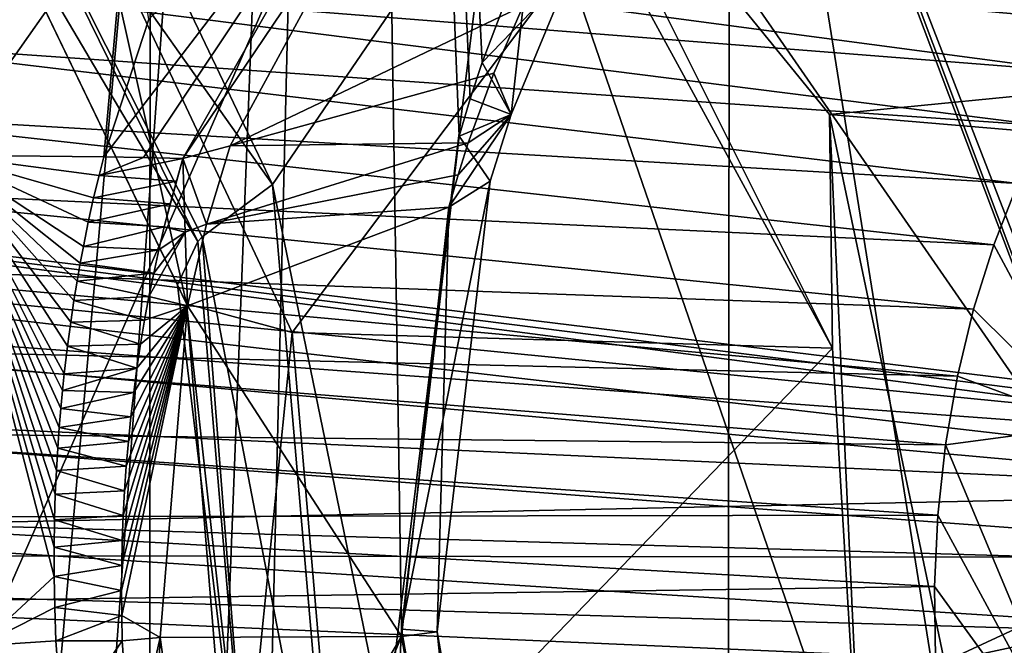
# Model space of a CAD drawing. Header units: metres. Extents: x -150 to 307, y -550 to 84.
# Tile 1055 of 1056: x 237.82 to 239.82, y 10.9 to 12.17. Entities that reach past the tile are written whole.
import ezdxf

# ---------------------------------------------------------------- set-up
doc = ezdxf.new("R2010")
doc.units = ezdxf.units.M
doc.layers.add('solid_26006363', color=7, linetype='CONTINUOUS')

msp = doc.modelspace()

# ---------------------------------------------------------------- linework, layer by layer
at = {"layer": 'solid_26006363'}
for points in [[(229.17627, 9.082661, 939.973816), (226.778046, 17.647861, 937.837097), (243.479523, 21.629707, 947.42572)], [(229.17627, 9.082661, 939.973816), (243.479523, 21.629707, 947.42572), (245.857986, 10.989752, 949.544861)], [(240.600082, 18.40098, 920.783386), (239.112915, 15.524743, 918.689148), (240.671402, 12.151472, 920.284119)], [(236.456024, 2.016154, 911.288452), (235.639938, 17.874332, 911.457886), (238.493484, 17.462709, 914.626099)], [(237.028458, 1.127995, 911.92749), (236.456024, 2.016154, 911.288452), (238.493484, 17.462709, 914.626099)], [(237.22287, 0, 912.144714), (237.028458, 1.127995, 911.92749), (238.493484, 17.462709, 914.626099)], [(238.067368, 0.000013, 913.115356), (237.22287, 0, 912.144714), (238.493484, 17.462709, 914.626099)], [(238.596054, 10.93189, 914.129639), (238.067368, 0.000013, 913.115356), (238.493484, 17.462709, 914.626099)], [(238.493484, 17.462709, 914.626099), (238.822449, 12.250567, 914.493774), (238.760269, 12.085975, 914.408325)], [(238.736038, 12.011462, 914.374329), (238.493484, 17.462709, 914.626099), (238.760269, 12.085975, 914.408325)], [(238.736038, 12.011462, 914.374329), (238.713608, 11.935498, 914.342224), (238.493484, 17.462709, 914.626099)], [(238.596054, 10.93189, 914.129639), (238.493484, 17.462709, 914.626099), (238.713608, 11.935498, 914.342224)], [(238.076447, 15.295494, 924.026367), (236.04953, 16.311886, 921.666687), (236.158295, 11.412829, 921.358398)], [(240.159027, 11.984493, 919.567139), (240.671402, 12.151472, 920.284119), (239.112915, 15.524743, 918.689148)], [(239.676651, 12.952545, 919.046692), (240.159027, 11.984493, 919.567139), (239.112915, 15.524743, 918.689148)], [(237.942764, 14.667006, 923.803345), (238.076447, 15.295494, 924.026367), (236.158295, 11.412829, 921.358398)], [(238.02005, 13.77308, 923.820618), (237.942764, 14.667006, 923.803345), (236.158295, 11.412829, 921.358398)], [(238.084137, 13.563373, 923.882568), (238.02005, 13.77308, 923.820618), (236.158295, 11.412829, 921.358398)], [(236.2379, 11.18587, 921.437988), (238.084137, 13.563373, 923.882568), (236.158295, 11.412829, 921.358398)], [(238.082642, 6.807873, 923.45929), (238.084137, 13.563373, 923.882568), (236.180237, 10.060307, 921.291077)], [(236.281052, 10.425968, 921.437134), (236.180237, 10.060307, 921.291077), (238.084137, 13.563373, 923.882568)], [(236.2379, 11.18587, 921.437988), (236.281052, 10.425968, 921.437134), (238.084137, 13.563373, 923.882568)], [(238.326859, 13.083428, 924.145264), (238.084137, 13.563373, 923.882568), (238.082642, 6.807873, 923.45929)], [(237.279953, 9.836649, 947.096802), (238.704971, 13.088702, 947.816345), (235.231262, 13.296786, 945.651794)], [(239.264145, 13.201444, 922.923584), (238.333282, 11.836987, 921.669861), (237.763351, 13.030951, 921.06897)], [(239.264145, 13.201444, 922.923584), (239.257324, 7.346748, 922.548889), (238.333282, 11.836987, 921.669861)], [(240.91098, 8.839365, 924.718872), (239.257324, 7.346748, 922.548889), (239.264145, 13.201444, 922.923584)], [(239.288681, 13.1609, 922.950806), (240.91098, 8.839365, 924.718872), (239.264145, 13.201444, 922.923584)], [(239.903046, 13.17789, 926.143066), (239.388718, 12.660258, 925.448608), (239.894073, 9.49154, 925.890259)], [(239.288681, 13.1609, 922.950806), (240.570526, 9.853772, 924.337891), (240.91098, 8.839365, 924.718872)], [(239.288681, 13.1609, 922.950806), (240.518875, 11.330164, 924.363403), (240.570526, 9.853772, 924.337891)], [(239.288681, 13.1609, 922.950806), (239.770966, 12.688491, 923.515625), (240.518875, 11.330164, 924.363403)], [(240.874283, 9.955435, 949.244934), (238.704971, 13.088702, 947.816345), (237.279953, 9.836649, 947.096802)], [(238.802307, 12.667023, 924.708191), (238.326859, 13.083428, 924.145264), (238.082642, 6.807873, 923.45929)], [(240.874283, 9.955435, 949.244934), (242.317978, 12.410379, 949.964783), (238.704971, 13.088702, 947.816345)], [(237.650696, 12.801886, 920.812805), (237.763351, 13.030951, 921.06897), (238.333282, 11.836987, 921.669861)], [(239.831329, 12.503001, 918.716614), (240.159027, 11.984493, 919.567139), (239.676651, 12.952545, 919.046692)], [(237.650696, 12.801886, 920.812805), (238.333282, 11.836987, 921.669861), (238.190002, 11.730498, 921.406006)], [(237.650696, 12.801886, 920.812805), (238.190002, 11.730498, 921.406006), (238.181442, 11.721441, 921.379761)], [(237.724686, 12.494623, 920.401917), (237.650696, 12.801886, 920.812805), (238.181442, 11.721441, 921.379761)], [(238.081268, 12.17426, 915.549133), (237.989853, 11.893873, 915.393372), (238.634201, 12.736279, 915.852905)], [(238.070633, 11.891952, 915.306458), (238.634201, 12.736279, 915.852905), (237.989853, 11.893873, 915.393372)], [(238.070633, 11.891952, 915.306458), (238.151047, 11.890084, 915.219971), (238.634201, 12.736279, 915.852905)], [(238.634201, 12.736279, 915.852905), (238.151047, 11.890084, 915.219971), (238.573395, 12.517763, 915.76355)], [(238.866882, 12.718534, 918.453979), (239.000473, 12.371332, 918.586121), (239.473831, 11.503653, 919.090576)], [(239.467148, 11.979658, 919.117798), (238.866882, 12.718534, 918.453979), (239.473831, 11.503653, 919.090576)], [(241.458572, 12.175649, 915.989258), (238.866882, 12.718534, 918.453979), (239.467148, 11.979658, 919.117798)], [(239.770966, 12.688491, 923.515625), (240.678391, 12.059632, 924.61615), (240.518875, 11.330164, 924.363403)], [(239.770966, 12.688491, 923.515625), (240.403152, 12.660258, 924.310059), (240.678391, 12.059632, 924.61615)], [(238.802307, 12.667023, 924.708191), (238.082642, 6.807873, 923.45929), (239.894073, 9.49154, 925.890259)], [(239.388718, 12.660258, 925.448608), (238.802307, 12.667023, 924.708191), (239.894073, 9.49154, 925.890259)], [(238.151047, 11.890084, 915.219971), (238.247223, 11.915748, 915.334045), (238.573395, 12.517763, 915.76355)], [(238.573395, 12.517763, 915.76355), (238.247223, 11.915748, 915.334045), (238.84375, 12.20088, 914.935486)], [(240.043259, 12.167535, 914.42572), (237.566666, 12.387366, 916.887207), (237.655014, 12.499454, 917.000061)], [(240.1203, 12.257955, 914.515381), (240.043259, 12.167535, 914.42572), (237.655014, 12.499454, 917.000061)], [(237.724686, 12.494623, 920.401917), (238.181442, 11.721441, 921.379761), (238.140045, 11.632882, 921.078674)], [(237.724686, 12.494623, 920.401917), (238.140045, 11.632882, 921.078674), (238.158539, 11.594609, 920.910278)], [(237.989822, 12.351782, 920.021606), (237.724686, 12.494623, 920.401917), (238.158539, 11.594609, 920.910278)], [(237.859924, 12.455045, 915.96228), (237.386337, 12.293962, 915.868469), (237.30101, 11.968072, 915.704956)], [(237.665405, 11.897153, 915.613159), (237.859924, 12.455045, 915.96228), (237.30101, 11.968072, 915.704956)], [(237.665405, 11.897153, 915.613159), (238.037613, 12.42571, 915.862305), (237.859924, 12.455045, 915.96228)], [(237.665405, 11.897153, 915.613159), (237.989853, 11.893873, 915.393372), (238.037613, 12.42571, 915.862305)], [(238.037613, 12.42571, 915.862305), (237.989853, 11.893873, 915.393372), (238.081268, 12.17426, 915.549133)], [(239.972183, 12.066813, 914.342102), (237.485992, 12.26371, 916.782593), (237.566666, 12.387366, 916.887207)], [(240.043259, 12.167535, 914.42572), (239.972183, 12.066813, 914.342102), (237.566666, 12.387366, 916.887207)], [(239.000473, 12.371332, 918.586121), (237.989822, 12.351782, 920.021606), (238.37355, 11.53563, 920.454712)], [(239.473831, 11.503653, 919.090576), (239.000473, 12.371332, 918.586121), (238.37355, 11.53563, 920.454712)], [(237.989822, 12.351782, 920.021606), (238.158539, 11.594609, 920.910278), (238.37355, 11.53563, 920.454712)], [(238.760269, 12.085975, 914.408325), (238.822449, 12.250567, 914.493774), (238.94101, 12.273104, 914.753418)], [(238.819, 11.979766, 914.5896), (238.760269, 12.085975, 914.408325), (238.94101, 12.273104, 914.753418)], [(238.819, 11.979766, 914.5896), (238.94101, 12.273104, 914.753418), (238.84375, 12.20088, 914.935486)], [(239.907837, 11.95692, 914.265381), (237.41449, 12.130415, 916.68811), (237.485992, 12.26371, 916.782593)], [(239.972183, 12.066813, 914.342102), (239.907837, 11.95692, 914.265381), (237.485992, 12.26371, 916.782593)], [(238.247223, 11.915748, 915.334045), (238.783829, 12.06387, 914.849854), (238.84375, 12.20088, 914.935486)], [(238.783829, 12.06387, 914.849854), (238.819, 11.979766, 914.5896), (238.84375, 12.20088, 914.935486)], [(241.694153, 11.790983, 916.231873), (241.458572, 12.175649, 915.989258), (239.467148, 11.979658, 919.117798)], [(239.850906, 11.839091, 914.196411), (237.351212, 11.985888, 916.602539), (237.41449, 12.130415, 916.68811)], [(239.907837, 11.95692, 914.265381), (239.850906, 11.839091, 914.196411), (237.41449, 12.130415, 916.68811)], [(238.736038, 12.011462, 914.374329), (238.760269, 12.085975, 914.408325), (238.819, 11.979766, 914.5896)], [(238.247223, 11.915748, 915.334045), (238.731552, 11.922116, 914.77356), (238.783829, 12.06387, 914.849854)], [(238.783829, 12.06387, 914.849854), (238.731552, 11.922116, 914.77356), (238.819, 11.979766, 914.5896)], [(238.736038, 12.011462, 914.374329), (238.819, 11.979766, 914.5896), (238.713608, 11.935498, 914.342224)], [(240.684311, 11.295841, 915.05011), (235.432098, 11.980555, 920.532043), (234.987869, 11.71351, 919.984497)], [(240.925323, 11.28588, 915.264832), (235.913727, 11.780572, 921.091919), (235.432098, 11.980555, 920.532043)], [(240.80513, 11.322492, 915.157776), (235.432098, 11.980555, 920.532043), (240.684311, 11.295841, 915.05011)], [(240.925323, 11.28588, 915.264832), (235.432098, 11.980555, 920.532043), (240.80513, 11.322492, 915.157776)], [(239.801804, 11.71432, 914.135864), (237.297073, 11.832813, 916.527161), (237.351212, 11.985888, 916.602539)], [(239.850906, 11.839091, 914.196411), (239.801804, 11.71432, 914.135864), (237.351212, 11.985888, 916.602539)], [(238.776611, 11.843829, 914.52478), (238.819, 11.979766, 914.5896), (238.692368, 11.790871, 914.714111)], [(238.711166, 11.857114, 914.74292), (238.692368, 11.790871, 914.714111), (238.819, 11.979766, 914.5896)], [(238.711166, 11.857114, 914.74292), (238.819, 11.979766, 914.5896), (238.731552, 11.922116, 914.77356)], [(238.776611, 11.843829, 914.52478), (238.713608, 11.935498, 914.342224), (238.819, 11.979766, 914.5896)], [(239.467148, 11.979658, 919.117798), (239.473831, 11.503653, 919.090576), (239.539032, 10.41217, 919.093933)], [(239.701752, 10.865359, 919.322083), (239.467148, 11.979658, 919.117798), (239.539032, 10.41217, 919.093933)], [(241.694153, 11.790983, 916.231873), (239.467148, 11.979658, 919.117798), (239.701752, 10.865359, 919.322083)], [(238.776611, 11.843829, 914.52478), (238.596054, 10.93189, 914.129639), (238.713608, 11.935498, 914.342224)], [(238.151047, 11.890084, 915.219971), (238.198898, 11.75641, 915.265198), (238.247223, 11.915748, 915.334045)], [(238.198898, 11.75641, 915.265198), (238.711166, 11.857114, 914.74292), (238.731552, 11.922116, 914.77356)], [(238.247223, 11.915748, 915.334045), (238.198898, 11.75641, 915.265198), (238.731552, 11.922116, 914.77356)], [(237.980118, 11.855647, 915.375732), (237.989853, 11.893873, 915.393372), (237.665405, 11.897153, 915.613159)], [(237.888733, 11.039217, 915.15625), (237.665405, 11.897153, 915.613159), (237.736359, 10.898109, 915.280701)], [(237.969193, 11.809901, 915.355591), (237.980118, 11.855647, 915.375732), (237.665405, 11.897153, 915.613159)], [(237.958313, 11.760582, 915.335083), (237.969193, 11.809901, 915.355591), (237.665405, 11.897153, 915.613159)], [(237.948288, 11.711128, 915.315735), (237.958313, 11.760582, 915.335083), (237.665405, 11.897153, 915.613159)], [(237.941864, 11.676998, 915.303101), (237.948288, 11.711128, 915.315735), (237.665405, 11.897153, 915.613159)], [(237.935471, 11.640693, 915.290161), (237.941864, 11.676998, 915.303101), (237.665405, 11.897153, 915.613159)], [(237.929016, 11.601153, 915.276794), (237.935471, 11.640693, 915.290161), (237.665405, 11.897153, 915.613159)], [(237.92244, 11.55724, 915.262756), (237.929016, 11.601153, 915.276794), (237.665405, 11.897153, 915.613159)], [(237.915771, 11.50779, 915.247925), (237.92244, 11.55724, 915.262756), (237.665405, 11.897153, 915.613159)], [(237.909134, 11.451666, 915.2323), (237.915771, 11.50779, 915.247925), (237.665405, 11.897153, 915.613159)], [(237.905594, 11.417812, 915.223572), (237.909134, 11.451666, 915.2323), (237.665405, 11.897153, 915.613159)], [(237.902161, 11.381424, 915.214661), (237.905594, 11.417812, 915.223572), (237.665405, 11.897153, 915.613159)], [(237.898926, 11.342279, 915.205627), (237.902161, 11.381424, 915.214661), (237.665405, 11.897153, 915.613159)], [(237.895935, 11.300209, 915.196655), (237.898926, 11.342279, 915.205627), (237.665405, 11.897153, 915.613159)], [(237.893311, 11.255027, 915.187805), (237.895935, 11.300209, 915.196655), (237.665405, 11.897153, 915.613159)], [(237.891129, 11.206502, 915.179138), (237.893311, 11.255027, 915.187805), (237.665405, 11.897153, 915.613159)], [(237.889542, 11.154465, 915.170837), (237.891129, 11.206502, 915.179138), (237.665405, 11.897153, 915.613159)], [(237.888687, 11.098759, 915.163147), (237.889542, 11.154465, 915.170837), (237.665405, 11.897153, 915.613159)], [(237.888733, 11.039217, 915.15625), (237.888687, 11.098759, 915.163147), (237.665405, 11.897153, 915.613159)], [(237.980118, 11.855647, 915.375732), (238.070633, 11.891952, 915.306458), (237.989853, 11.893873, 915.393372)], [(237.980118, 11.855647, 915.375732), (238.151047, 11.890084, 915.219971), (238.070633, 11.891952, 915.306458)], [(238.137619, 11.844234, 915.200745), (238.151047, 11.890084, 915.219971), (237.980118, 11.855647, 915.375732)], [(238.113022, 11.751345, 915.164856), (238.155609, 11.740199, 915.213501), (238.151047, 11.890084, 915.219971)], [(238.113022, 11.751345, 915.164856), (238.151047, 11.890084, 915.219971), (238.124939, 11.797983, 915.182373)], [(238.124939, 11.797983, 915.182373), (238.151047, 11.890084, 915.219971), (238.137619, 11.844234, 915.200745)], [(238.155609, 11.740199, 915.213501), (238.198898, 11.75641, 915.265198), (238.151047, 11.890084, 915.219971)], [(238.137619, 11.844234, 915.200745), (237.980118, 11.855647, 915.375732), (237.969193, 11.809901, 915.355591)], [(238.198898, 11.75641, 915.265198), (238.692368, 11.790871, 914.714111), (238.711166, 11.857114, 914.74292)], [(239.760742, 11.583398, 914.083801), (237.253036, 11.67354, 916.463257), (237.297073, 11.832813, 916.527161)], [(239.801804, 11.71432, 914.135864), (239.760742, 11.583398, 914.083801), (237.297073, 11.832813, 916.527161)], [(238.124939, 11.797983, 915.182373), (238.137619, 11.844234, 915.200745), (237.969193, 11.809901, 915.355591)], [(238.190002, 11.730498, 921.406006), (238.333282, 11.836987, 921.669861), (238.466324, 10.293625, 921.726624)], [(239.257324, 7.346748, 922.548889), (238.466324, 10.293625, 921.726624), (238.333282, 11.836987, 921.669861)], [(238.776611, 11.843829, 914.52478), (238.668671, 10.926373, 914.323792), (238.596054, 10.93189, 914.129639)], [(238.776611, 11.843829, 914.52478), (238.692368, 11.790871, 914.714111), (238.668671, 10.926373, 914.323792)], [(239.999237, 11.346438, 913.911377), (239.801804, 11.71432, 914.135864), (239.850906, 11.839091, 914.196411)], [(238.124939, 11.797983, 915.182373), (237.969193, 11.809901, 915.355591), (237.958313, 11.760582, 915.335083)], [(238.113022, 11.751345, 915.164856), (238.124939, 11.797983, 915.182373), (237.958313, 11.760582, 915.335083)], [(238.160095, 11.59034, 915.207153), (238.596237, 10.916615, 914.52063), (238.692368, 11.790871, 914.714111)], [(238.198898, 11.75641, 915.265198), (238.160095, 11.59034, 915.207153), (238.692368, 11.790871, 914.714111)], [(238.692368, 11.790871, 914.714111), (238.596237, 10.916615, 914.52063), (238.668671, 10.926373, 914.323792)], [(241.840012, 11.325345, 916.368835), (241.694153, 11.790983, 916.231873), (239.701752, 10.865359, 919.322083)], [(241.027252, 11.189642, 915.355652), (236.158295, 11.412829, 921.358398), (235.913727, 11.780572, 921.091919)], [(241.027252, 11.189642, 915.355652), (235.913727, 11.780572, 921.091919), (240.925323, 11.28588, 915.264832)], [(238.113022, 11.751345, 915.164856), (237.958313, 11.760582, 915.335083), (237.948288, 11.711128, 915.315735)], [(238.101852, 11.704318, 915.148193), (238.113022, 11.751345, 915.164856), (237.948288, 11.711128, 915.315735)], [(238.101852, 11.704318, 915.148193), (238.155609, 11.740199, 915.213501), (238.113022, 11.751345, 915.164856)], [(238.155609, 11.740199, 915.213501), (238.160095, 11.59034, 915.207153), (238.198898, 11.75641, 915.265198)], [(238.081787, 11.609112, 915.117493), (238.160095, 11.59034, 915.207153), (238.155609, 11.740199, 915.213501)], [(238.081787, 11.609112, 915.117493), (238.155609, 11.740199, 915.213501), (238.091431, 11.656907, 915.132385)], [(238.091431, 11.656907, 915.132385), (238.155609, 11.740199, 915.213501), (238.101852, 11.704318, 915.148193)], [(238.181442, 11.721441, 921.379761), (238.190002, 11.730498, 921.406006), (238.303162, 10.277349, 921.444397)], [(238.303162, 10.277349, 921.444397), (238.190002, 11.730498, 921.406006), (238.466324, 10.293625, 921.726624)], [(240.579865, 11.210286, 914.957031), (234.987869, 11.71351, 919.984497), (234.742126, 11.084158, 919.646606)], [(240.684311, 11.295841, 915.05011), (234.987869, 11.71351, 919.984497), (240.579865, 11.210286, 914.957031)], [(238.101852, 11.704318, 915.148193), (237.948288, 11.711128, 915.315735), (237.941864, 11.676998, 915.303101)], [(238.140045, 11.632882, 921.078674), (238.181442, 11.721441, 921.379761), (238.303162, 10.277349, 921.444397)], [(239.999237, 11.346438, 913.911377), (239.760742, 11.583398, 914.083801), (239.801804, 11.71432, 914.135864)], [(238.091431, 11.656907, 915.132385), (238.101852, 11.704318, 915.148193), (237.941864, 11.676998, 915.303101)], [(239.727921, 11.447155, 914.040466), (237.218628, 11.505968, 916.410095), (237.253036, 11.67354, 916.463257)], [(239.760742, 11.583398, 914.083801), (239.727921, 11.447155, 914.040466), (237.253036, 11.67354, 916.463257)], [(238.091431, 11.656907, 915.132385), (237.941864, 11.676998, 915.303101), (237.935471, 11.640693, 915.290161)], [(238.081787, 11.609112, 915.117493), (238.091431, 11.656907, 915.132385), (237.935471, 11.640693, 915.290161)], [(238.081787, 11.609112, 915.117493), (237.935471, 11.640693, 915.290161), (237.929016, 11.601153, 915.276794)], [(238.158539, 11.594609, 920.910278), (238.140045, 11.632882, 921.078674), (238.303162, 10.277349, 921.444397)], [(238.072891, 11.560926, 915.103455), (238.081787, 11.609112, 915.117493), (237.929016, 11.601153, 915.276794)], [(238.072891, 11.560926, 915.103455), (238.160095, 11.59034, 915.207153), (238.081787, 11.609112, 915.117493)], [(238.072891, 11.560926, 915.103455), (237.929016, 11.601153, 915.276794), (237.92244, 11.55724, 915.262756)], [(238.025879, 11.010683, 915.007446), (238.160095, 11.59034, 915.207153), (238.026245, 11.061698, 915.011597)], [(238.026291, 10.959472, 915.004211), (238.160095, 11.59034, 915.207153), (238.025879, 11.010683, 915.007446)], [(238.026245, 11.061698, 915.011597), (238.160095, 11.59034, 915.207153), (238.02739, 11.112516, 915.016724)], [(238.026291, 10.959472, 915.004211), (238.104782, 10.914709, 915.092224), (238.160095, 11.59034, 915.207153)], [(238.02739, 11.112516, 915.016724), (238.160095, 11.59034, 915.207153), (238.029312, 11.163136, 915.022705)], [(238.029312, 11.163136, 915.022705), (238.160095, 11.59034, 915.207153), (238.032028, 11.213555, 915.029602)], [(238.032028, 11.213555, 915.029602), (238.160095, 11.59034, 915.207153), (238.035522, 11.263782, 915.037415)], [(238.035522, 11.263782, 915.037415), (238.160095, 11.59034, 915.207153), (238.03981, 11.313907, 915.046204)], [(238.03981, 11.313907, 915.046204), (238.160095, 11.59034, 915.207153), (238.044876, 11.363894, 915.055847)], [(238.044876, 11.363894, 915.055847), (238.160095, 11.59034, 915.207153), (238.050735, 11.413666, 915.066406)], [(238.050735, 11.413666, 915.066406), (238.160095, 11.59034, 915.207153), (238.057358, 11.463147, 915.077881)], [(238.057358, 11.463147, 915.077881), (238.160095, 11.59034, 915.207153), (238.064743, 11.512259, 915.09021)], [(238.064743, 11.512259, 915.09021), (238.160095, 11.59034, 915.207153), (238.072891, 11.560926, 915.103455)], [(238.160095, 11.59034, 915.207153), (238.104782, 10.914709, 915.092224), (238.596237, 10.916615, 914.52063)], [(238.257034, 10.382916, 920.923462), (238.158539, 11.594609, 920.910278), (238.303162, 10.277349, 921.444397)], [(238.37355, 11.53563, 920.454712), (238.158539, 11.594609, 920.910278), (238.257034, 10.382916, 920.923462)], [(239.999237, 11.346438, 913.911377), (239.727921, 11.447155, 914.040466), (239.760742, 11.583398, 914.083801)], [(238.064743, 11.512259, 915.09021), (237.92244, 11.55724, 915.262756), (237.915771, 11.50779, 915.247925)], [(238.064743, 11.512259, 915.09021), (238.072891, 11.560926, 915.103455), (237.92244, 11.55724, 915.262756)], [(238.465836, 10.458974, 920.479309), (238.37355, 11.53563, 920.454712), (238.257034, 10.382916, 920.923462)], [(239.473831, 11.503653, 919.090576), (238.37355, 11.53563, 920.454712), (238.465836, 10.458974, 920.479309)], [(238.057358, 11.463147, 915.077881), (237.915771, 11.50779, 915.247925), (237.909134, 11.451666, 915.2323)], [(238.057358, 11.463147, 915.077881), (238.064743, 11.512259, 915.09021), (237.915771, 11.50779, 915.247925)], [(239.703583, 11.30692, 914.006287), (237.194244, 11.333363, 916.36853), (237.218628, 11.505968, 916.410095)], [(239.727921, 11.447155, 914.040466), (239.703583, 11.30692, 914.006287), (237.218628, 11.505968, 916.410095)], [(239.539032, 10.41217, 919.093933), (239.473831, 11.503653, 919.090576), (238.465836, 10.458974, 920.479309)], [(238.057358, 11.463147, 915.077881), (237.909134, 11.451666, 915.2323), (237.905594, 11.417812, 915.223572)], [(238.050735, 11.413666, 915.066406), (238.057358, 11.463147, 915.077881), (237.905594, 11.417812, 915.223572)], [(239.999237, 11.346438, 913.911377), (239.703583, 11.30692, 914.006287), (239.727921, 11.447155, 914.040466)], [(241.094986, 11.044727, 915.416016), (236.2379, 11.18587, 921.437988), (236.158295, 11.412829, 921.358398)], [(241.094986, 11.044727, 915.416016), (236.158295, 11.412829, 921.358398), (241.027252, 11.189642, 915.355652)], [(238.050735, 11.413666, 915.066406), (237.905594, 11.417812, 915.223572), (237.902161, 11.381424, 915.214661)], [(238.044876, 11.363894, 915.055847), (238.050735, 11.413666, 915.066406), (237.902161, 11.381424, 915.214661)], [(238.044876, 11.363894, 915.055847), (237.902161, 11.381424, 915.214661), (237.898926, 11.342279, 915.205627)], [(238.03981, 11.313907, 915.046204), (238.044876, 11.363894, 915.055847), (237.898926, 11.342279, 915.205627)], [(239.687958, 11.163784, 913.981628), (237.180557, 11.159812, 916.339539), (237.194244, 11.333363, 916.36853)], [(239.703583, 11.30692, 914.006287), (239.687958, 11.163784, 913.981628), (237.194244, 11.333363, 916.36853)], [(238.03981, 11.313907, 915.046204), (237.898926, 11.342279, 915.205627), (237.895935, 11.300209, 915.196655)], [(239.999237, 11.346438, 913.911377), (240.019318, 10.552649, 913.877808), (239.703583, 11.30692, 914.006287)], [(238.035522, 11.263782, 915.037415), (238.03981, 11.313907, 915.046204), (237.895935, 11.300209, 915.196655)], [(240.019318, 10.552649, 913.877808), (239.687958, 11.163784, 913.981628), (239.703583, 11.30692, 914.006287)], [(241.883255, 10.822342, 916.392456), (241.840012, 11.325345, 916.368835), (239.701752, 10.865359, 919.322083)], [(238.035522, 11.263782, 915.037415), (237.895935, 11.300209, 915.196655), (237.893311, 11.255027, 915.187805)], [(238.032028, 11.213555, 915.029602), (237.893311, 11.255027, 915.187805), (237.891129, 11.206502, 915.179138)], [(238.032028, 11.213555, 915.029602), (238.035522, 11.263782, 915.037415), (237.893311, 11.255027, 915.187805)], [(240.579865, 11.210286, 914.957031), (234.742126, 11.084158, 919.646606), (240.506744, 11.07739, 914.891907)], [(238.029312, 11.163136, 915.022705), (237.891129, 11.206502, 915.179138), (237.889542, 11.154465, 915.170837)], [(238.029312, 11.163136, 915.022705), (238.032028, 11.213555, 915.029602), (237.891129, 11.206502, 915.179138)], [(241.11441, 10.875756, 915.43335), (236.281052, 10.425968, 921.437134), (236.2379, 11.18587, 921.437988)], [(241.11441, 10.875756, 915.43335), (236.2379, 11.18587, 921.437988), (241.094986, 11.044727, 915.416016)], [(239.681076, 11.018755, 913.966431), (237.177811, 10.98287, 916.323242), (237.180557, 11.159812, 916.339539)], [(239.687958, 11.163784, 913.981628), (239.681076, 11.018755, 913.966431), (237.180557, 11.159812, 916.339539)], [(238.02739, 11.112516, 915.016724), (237.889542, 11.154465, 915.170837), (237.888687, 11.098759, 915.163147)], [(238.02739, 11.112516, 915.016724), (238.029312, 11.163136, 915.022705), (237.889542, 11.154465, 915.170837)], [(240.019318, 10.552649, 913.877808), (239.681076, 11.018755, 913.966431), (239.687958, 11.163784, 913.981628)], [(238.026245, 11.061698, 915.011597), (238.02739, 11.112516, 915.016724), (237.888687, 11.098759, 915.163147)], [(238.026245, 11.061698, 915.011597), (237.888687, 11.098759, 915.163147), (237.888733, 11.039217, 915.15625)], [(240.476517, 10.915324, 914.86499), (234.742126, 11.084158, 919.646606), (234.788116, 10.340323, 919.6474)], [(240.506744, 11.07739, 914.891907), (234.742126, 11.084158, 919.646606), (240.476517, 10.915324, 914.86499)], [(238.025879, 11.010683, 915.007446), (238.026245, 11.061698, 915.011597), (237.888733, 11.039217, 915.15625)], [(237.889877, 10.975675, 915.15033), (237.888733, 11.039217, 915.15625), (237.736359, 10.898109, 915.280701)], [(238.025879, 11.010683, 915.007446), (237.888733, 11.039217, 915.15625), (237.889877, 10.975675, 915.15033)], [(239.681076, 11.018755, 913.966431), (239.682983, 10.873019, 913.960876), (237.177811, 10.98287, 916.323242)], [(238.026291, 10.959472, 915.004211), (238.025879, 11.010683, 915.007446), (237.889877, 10.975675, 915.15033)], [(240.019318, 10.552649, 913.877808), (239.682983, 10.873019, 913.960876), (239.681076, 11.018755, 913.966431)], [(229.17627, 9.082661, 939.973816), (245.857986, 10.989752, 949.544861), (246.654556, 0, 950.254578)], [(239.682983, 10.873019, 913.960876), (237.185364, 10.805226, 916.319153), (237.177811, 10.98287, 916.323242)], [(237.889877, 10.975675, 915.15033), (237.736359, 10.898109, 915.280701), (237.892349, 10.90807, 915.145752)], [(238.026291, 10.959472, 915.004211), (237.889877, 10.975675, 915.15033), (237.892349, 10.90807, 915.145752)], [(238.027481, 10.908068, 915.001831), (238.026291, 10.959472, 915.004211), (237.892349, 10.90807, 915.145752)], [(238.027481, 10.908068, 915.001831), (238.104782, 10.914709, 915.092224), (238.026291, 10.959472, 915.004211)], [(238.596054, 10.93189, 914.129639), (238.773178, 9.923732, 914.265381), (238.067368, 0.000013, 913.115356)], [(238.668671, 10.926373, 914.323792), (238.773178, 9.923732, 914.265381), (238.596054, 10.93189, 914.129639)], [(238.668671, 10.926373, 914.323792), (238.596237, 10.916615, 914.52063), (238.831207, 10.001878, 914.444275)], [(238.668671, 10.926373, 914.323792), (238.831207, 10.001878, 914.444275), (238.773178, 9.923732, 914.265381)], [(240.476517, 10.915324, 914.86499), (234.788116, 10.340323, 919.6474), (240.495956, 10.746354, 914.882263)], [(237.905548, 10.730817, 915.142639), (237.892349, 10.90807, 915.145752), (237.736359, 10.898109, 915.280701)], [(238.027481, 10.908068, 915.001831), (237.892349, 10.90807, 915.145752), (237.905548, 10.730817, 915.142639)], [(238.045441, 10.654162, 915.004456), (238.027481, 10.908068, 915.001831), (237.905548, 10.730817, 915.142639)], [(238.045441, 10.654162, 915.004456), (238.104782, 10.914709, 915.092224), (238.027481, 10.908068, 915.001831)], [(238.045441, 10.654162, 915.004456), (238.081879, 10.407717, 915.029541), (238.104782, 10.914709, 915.092224)], [(238.081879, 10.407717, 915.029541), (238.197922, 10.246593, 915.153748), (238.104782, 10.914709, 915.092224)], [(238.104782, 10.914709, 915.092224), (238.197922, 10.246593, 915.153748), (238.596237, 10.916615, 914.52063)], [(238.197922, 10.246593, 915.153748), (238.246658, 10.077802, 915.19928), (238.596237, 10.916615, 914.52063)], [(238.246658, 10.077802, 915.19928), (238.752045, 10.038335, 914.637451), (238.596237, 10.916615, 914.52063)], [(238.596237, 10.916615, 914.52063), (238.752045, 10.038335, 914.637451), (238.831207, 10.001878, 914.444275)]]:
    msp.add_3dface(points, dxfattribs=at)

doc.saveas('drawing.dxf')
